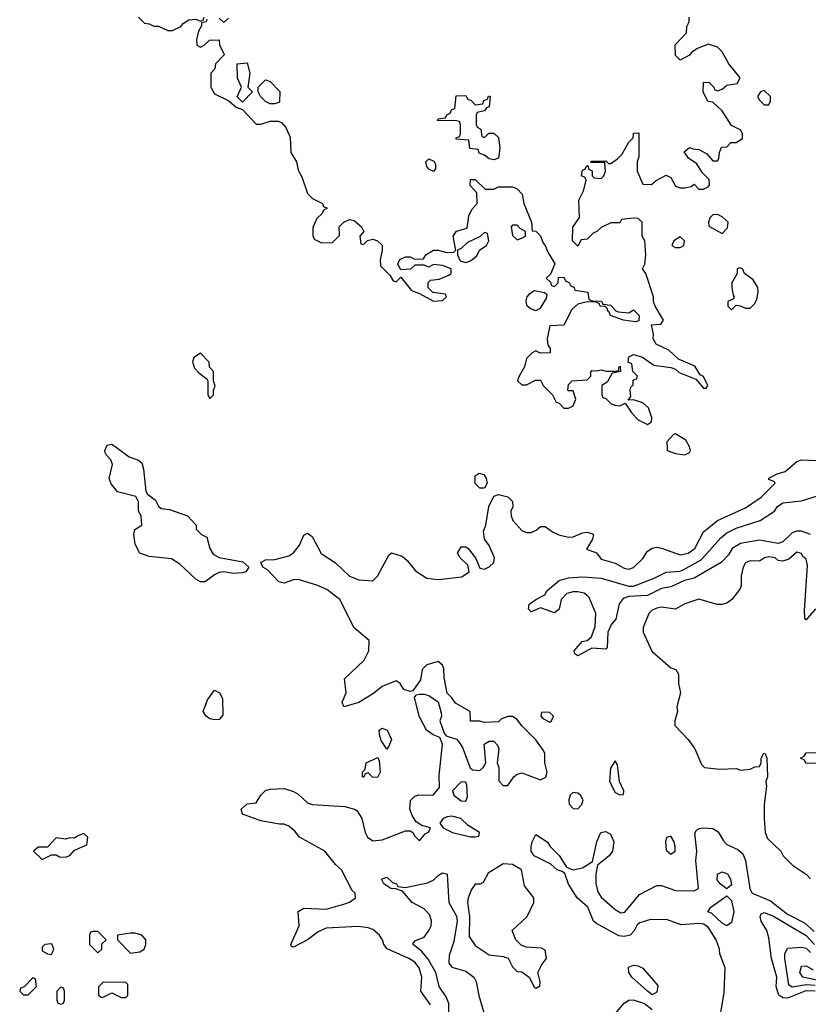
# Model space of a CAD drawing. Header units: inches. Extents: x 2380053 to 2584298, y 380219 to 546618.
# Tile 686 of 788: x 2533154 to 2536540, y 477613 to 481840. Entities that reach past the tile are written whole.
import ezdxf

# ---------------------------------------------------------------- set-up
doc = ezdxf.new("R2010")
doc.units = ezdxf.units.IN
doc.header["$MEASUREMENT"] = 0
doc.layers.add('C5437', color=7, linetype='Continuous')
doc.layers.add('C5438', color=7, linetype='Continuous')

msp = doc.modelspace()

# ---------------------------------------------------------------- linework, layer by layer
at = {"layer": 'C5437', "color": 2}
for points, elevation in [([(2533574.2, 480000), (2533623.8, 479963.8), (2533661, 479950), (2533678, 479938), (2533686, 479910), (2533696, 479816), (2533702.8, 479802.8), (2533737.3, 479777.3), (2533750, 479752), (2533761, 479741), (2533796.9, 479736.9), (2533874, 479710), (2533911.3, 479670), (2533912, 479652), (2533934, 479630), (2533958, 479618), (2533971, 479570), (2533984.9, 479544.9), (2534010, 479531), (2534112.3, 479512.3), (2534138, 479490), (2534124.7, 479470), (2534110, 479464.5), (2534070, 479462.9), (2534030, 479469.4), (2534010, 479466.6), (2533990, 479457.2), (2533950, 479426), (2533930, 479426.6), (2533910, 479438), (2533842, 479502), (2533805.1, 479525.1), (2533710, 479535.1), (2533669.4, 479550), (2533650, 479588), (2533644, 479630), (2533648.9, 479651.1), (2533678, 479670), (2533675.3, 479710), (2533664, 479730), (2533664, 479770), (2533652.9, 479792.9), (2533573.6, 479813.6), (2533547.3, 479847.3), (2533538, 479870), (2533552.3, 479930), (2533545.1, 479950), (2533526.6, 479970), (2533521.7, 479981.7), (2533519.6, 479990), (2533524.1, 480000)], 34), ([(2535933.6, 480000), (2535934, 479990), (2535970, 479978), (2536010, 479971.3), (2536030, 479982), (2536034, 479990), (2536031.5, 480000)], 38), ([(2534918, 477610), (2534876, 477670), (2534880.9, 477730), (2534869.4, 477770), (2534850, 477794), (2534825.2, 477810), (2534731.7, 477851.7), (2534717.2, 477870), (2534712.3, 477890), (2534699.3, 477910), (2534670, 477933.6), (2534650, 477941.6), (2534607.5, 477947.5), (2534470, 477939.6), (2534435.8, 477924.2), (2534390, 477889.2), (2534330, 477858), (2534320.4, 477860.4), (2534318, 477870), (2534354, 477950), (2534350, 478012), (2534374, 478026), (2534470, 478022), (2534550, 478044), (2534570, 478051), (2534595.3, 478070), (2534594, 478090), (2534582, 478102), (2534536, 478190), (2534510, 478213.2), (2534464, 478270), (2534355.3, 478330), (2534335.6, 478355.6), (2534310, 478377.2), (2534290, 478386), (2534270, 478386), (2534190, 478401.2), (2534110, 478428.7), (2534105.2, 478450), (2534130, 478473), (2534170, 478478), (2534189.4, 478510), (2534210, 478530.5), (2534230, 478536.3), (2534290, 478538.8), (2534330, 478526.8), (2534350, 478514.8), (2534390, 478477.3), (2534410, 478470.6), (2534550, 478462.4), (2534592, 478450), (2534602.8, 478442.8), (2534622.8, 478410), (2534637.3, 478350), (2534647.3, 478330), (2534670, 478314.8), (2534710, 478319.1), (2534810, 478358), (2534830, 478358), (2534842, 478350), (2534850, 478334), (2534870, 478314), (2534895.3, 478344.7), (2534910, 478354), (2534918, 478370), (2534881.2, 478381.2), (2534856.5, 478396.5), (2534840.7, 478420.7), (2534829, 478450), (2534832.5, 478487.5), (2534850, 478506.8), (2534867.2, 478512.8), (2534928.7, 478511.3), (2534956.4, 478543.6), (2534955.3, 478595.3), (2534969.2, 478729.2), (2534958, 478758), (2534928.7, 478770), (2534901.2, 478790), (2534869.5, 478849.5), (2534848.4, 478931.6), (2534858, 478942), (2534870, 478944.7), (2534890, 478944.7), (2534910, 478938), (2534951.3, 478911.3), (2534963.6, 478863.6), (2534964.7, 478850), (2534958, 478830), (2534976.9, 478776.9), (2534985.4, 478765.4), (2535030, 478751), (2535039.9, 478739.9), (2535054.9, 478714.9), (2535088.1, 478628.1), (2535098.8, 478618.8), (2535130, 478616), (2535144, 478630), (2535155.3, 478650), (2535148.7, 478730), (2535170, 478742), (2535190, 478742), (2535205.4, 478725.4), (2535211, 478710), (2535204.7, 478650), (2535211.1, 478628.9), (2535211.6, 478571.6), (2535230, 478552), (2535250, 478552), (2535275.3, 478590), (2535290, 478601), (2535310, 478606), (2535390, 478576), (2535412.5, 478587.5), (2535419, 478610), (2535408.7, 478650), (2535408.7, 478690), (2535403.1, 478703.1), (2535370, 478748), (2535310, 478808.7), (2535290, 478835.3), (2535270, 478848), (2535250, 478848), (2535222, 478838), (2535210, 478826), (2535150, 478822), (2535130, 478828), (2535089, 478829), (2535088, 478870), (2535025.2, 478905.2), (2535010, 478928), (2534988.7, 478948.7), (2534975.9, 479015.9), (2534974.7, 479054.7), (2534969.4, 479069.4), (2534950, 479084), (2534902, 479070), (2534882, 479050), (2534874.4, 479005.6), (2534842, 478958), (2534830, 478955.3), (2534804, 478964), (2534788, 478990), (2534770, 479002), (2534710, 478977.2), (2534672.7, 478947.3), (2534610, 478909.2), (2534546, 478890), (2534538, 478910), (2534555.3, 478950), (2534548, 479010), (2534633.2, 479090), (2534653.2, 479130), (2534654, 479174), (2534590, 479228.7), (2534529.2, 479350), (2534473.1, 479393.1), (2534430, 479412.3), (2534350, 479436.2), (2534330, 479434.5), (2534290, 479420.7), (2534266.5, 479426.5), (2534218.4, 479478.4), (2534198, 479490), (2534188.7, 479510), (2534210, 479521), (2534250, 479522.8), (2534310, 479538), (2534330, 479551.3), (2534355.9, 479584.1), (2534373.6, 479626.4), (2534390, 479634.8), (2534410, 479621), (2534448.2, 479548.2), (2534510, 479507.7), (2534570, 479450.7), (2534610, 479435.5), (2534670, 479431), (2534690, 479451.3), (2534739, 479541), (2534750, 479550.8), (2534796.7, 479536.7), (2534818, 479518), (2534853.8, 479473.8), (2534902, 479442), (2534950, 479437), (2535052.6, 479447.4), (2535084, 479470), (2535077.5, 479497.5), (2535045.2, 479530), (2535033.2, 479550), (2535050, 479577.3), (2535070, 479577.3), (2535078.8, 479570), (2535110.6, 479530), (2535130, 479484.7), (2535150, 479480.7), (2535170, 479490.7), (2535189.3, 479510), (2535192, 479530), (2535170, 479582), (2535149, 479610), (2535144.7, 479644.7), (2535155.1, 479670), (2535168, 479750), (2535190, 479794), (2535210, 479802), (2535250, 479792), (2535270, 479772), (2535271.1, 479748.9), (2535262, 479730), (2535264.7, 479710), (2535271.3, 479690), (2535310, 479647.3), (2535330, 479638.8), (2535350, 479638.8), (2535372.1, 479647.9), (2535390, 479664.7), (2535410, 479664.7), (2535441.3, 479641.3), (2535468.8, 479628.8), (2535510, 479618.4), (2535530, 479620.4), (2535570, 479637.1), (2535590, 479639.3), (2535613, 479633), (2535618, 479630), (2535614, 479610), (2535587.1, 479567.1), (2535630.6, 479550.6), (2535650, 479524), (2535710, 479506.4), (2535750, 479484.9), (2535770, 479480.7), (2535790, 479487.7), (2535830, 479526.8), (2535850, 479558), (2535870, 479571), (2535890, 479574.8), (2535910, 479570.8), (2535990, 479543), (2536024, 479550), (2536052, 479570), (2536090, 479640.7), (2536149.6, 479690.3), (2536270, 479744.9), (2536337.2, 479790), (2536398, 479850), (2536395.3, 479855.3), (2536370, 479866), (2536370, 479872), (2536406, 479890), (2536440.2, 479899.8), (2536490, 479942.8), (2536510, 479950.6), (2536573.2, 479946.8)], 34), ([(2536549.8, 479629.8), (2536510, 479644), (2536490, 479644.7), (2536470, 479636.2), (2536430, 479598.4), (2536410, 479591.8), (2536330, 479605.1), (2536249, 479591), (2536212.7, 479570), (2536196.9, 479543.1), (2536165.5, 479510), (2536050, 479442.9), (2536007.9, 479432.1), (2535950, 479405.1), (2535910, 479398), (2535850, 479368.3), (2535770, 479362.9), (2535744.4, 479355.6), (2535727.9, 479332.1), (2535713.8, 479266.2), (2535695.5, 479244.5), (2535679.1, 479210), (2535676.9, 479143.1), (2535670, 479138), (2535610, 479141.2), (2535550, 479109.4), (2535538, 479118), (2535535.3, 479130), (2535569.2, 479170), (2535590, 479174.8), (2535609.5, 479190.5), (2535625.4, 479234.6), (2535627, 479290), (2535598.7, 479358.7), (2535589.7, 479369.7), (2535577.4, 479377.4), (2535550, 479383.5), (2535530, 479384.2), (2535503.1, 479376.9), (2535479.1, 479350), (2535470, 479308.7), (2535450, 479293.2), (2535390, 479315.3), (2535350, 479298), (2535338, 479310), (2535342, 479330), (2535370, 479351), (2535409.1, 479370.9), (2535419, 479390), (2535470, 479432.4), (2535510, 479444), (2535570, 479448.2), (2535650, 479442), (2535770, 479407.3), (2535790, 479407.3), (2535878.4, 479441.6), (2535930, 479468), (2535988.1, 479471.9), (2536002.6, 479477.4), (2536079.4, 479520.6), (2536164.5, 479615.5), (2536190, 479636.5), (2536230, 479657.4), (2536332.7, 479690), (2536395.1, 479730), (2536407, 479750), (2536430, 479766), (2536510, 479774), (2536643.6, 479816.4)], 30), ([(2536570.6, 479310), (2536530, 479264), (2536525.2, 479270), (2536524.1, 479304.1), (2536537.1, 479497.1), (2536530, 479524), (2536516, 479536), (2536510, 479548), (2536490, 479554), (2536456, 479524), (2536430, 479515.3), (2536410, 479518), (2536398, 479530), (2536370, 479534), (2536352, 479530), (2536330, 479515.3), (2536290, 479517.2), (2536270, 479508.7), (2536260.7, 479490), (2536252, 479452), (2536252, 479410), (2536245.4, 479394.6), (2536211.3, 479350), (2536190, 479335.3), (2536170, 479329), (2536149.1, 479329.1), (2536070, 479352.7), (2536010, 479332.7), (2535970, 479308.7), (2535910, 479318), (2535890, 479314), (2535870, 479305.2), (2535854.8, 479290), (2535830.7, 479230), (2535830.8, 479210), (2535868.5, 479128.5), (2535950, 479058), (2535971.3, 479050), (2535982, 479030), (2535982, 478990), (2535991, 478950), (2535974.8, 478890), (2535978.8, 478870), (2535967.3, 478830), (2535967.3, 478810), (2536024.7, 478750), (2536052, 478710), (2536082, 478642), (2536094, 478630), (2536158, 478622), (2536230, 478624.7), (2536250, 478618), (2536290, 478622), (2536310, 478632), (2536330, 478634), (2536338, 478650), (2536338, 478670), (2536349.1, 478690.9), (2536354, 478690), (2536362, 478670), (2536364.7, 478590), (2536358, 478570), (2536361, 478550), (2536350.7, 478470), (2536350.7, 478410), (2536354.8, 478350), (2536365.2, 478325.2), (2536422, 478270), (2536432, 478250), (2536472, 478210), (2536532, 478170), (2536550, 478152)], 34), ([(2536571.6, 478648.4), (2536530, 478646), (2536522, 478662), (2536506, 478670), (2536522, 478678), (2536530, 478692), (2536610, 478694)], 34), ([(2536153.3, 477510), (2536178.2, 477661.8), (2536183, 477770), (2536159.5, 477830), (2536158, 477850), (2536144.2, 477890), (2536110, 477944.5), (2536090, 477956.3), (2536070, 477960.5), (2535993.6, 477953.6), (2535935, 477975.1), (2535863, 477977), (2535817.1, 477962.9), (2535805.8, 477954.2), (2535792.1, 477927.9), (2535774.8, 477910), (2535750, 477904.2), (2535727.1, 477907.1), (2535630, 477959.5), (2535618, 477970), (2535592.7, 478030), (2535547, 478070), (2535510, 478129.2), (2535494, 478174), (2535483.1, 478183.1), (2535462, 478190), (2535435.1, 478215.1), (2535362.7, 478250), (2535349.4, 478270), (2535349.3, 478290), (2535354, 478310), (2535370, 478342), (2535418, 478310), (2535431.3, 478290), (2535470, 478251.3), (2535502, 478202), (2535530, 478190.8), (2535570, 478198.8), (2535613.6, 478226.4), (2535631.6, 478310), (2535649.5, 478350), (2535670, 478354.4), (2535690, 478342.8), (2535704.4, 478310), (2535699.5, 478270), (2535685.5, 478250), (2535634.8, 478210), (2535627.5, 478172.5), (2535628.1, 478131.9), (2535636, 478096), (2535650, 478073.4), (2535710, 478020.5), (2535735.1, 478004.9), (2535751.8, 478008.2), (2535815.5, 478084.5), (2535890, 478122.8), (2535910, 478122.8), (2535970, 478101.6), (2536050, 478100.5), (2536069, 478110), (2536057.6, 478230), (2536061.3, 478270), (2536052.9, 478347.1), (2536060.2, 478359.8), (2536072.7, 478367.3), (2536089.4, 478370.6), (2536130, 478368), (2536153.3, 478353.3), (2536175.1, 478315.1), (2536190, 478299.1), (2536237.4, 478277.4), (2536258.9, 478258.9), (2536270.4, 478230), (2536288.2, 478110), (2536299.1, 478090), (2536377.3, 478057.3), (2536450, 477999.6), (2536523.1, 477963.1), (2536565.1, 477925.1)], 30), ([(2534998, 477510), (2534996.4, 477616.4), (2534985.3, 477645.3), (2534955.4, 477690), (2534940.4, 477750), (2534907.2, 477807.2), (2534880.1, 477840.1), (2534844, 477870), (2534844, 477876), (2534853.6, 477886.4), (2534890, 477901.6), (2534910.9, 477929.1), (2534920.4, 477950), (2534922.2, 477970), (2534915.5, 477995.5), (2534890, 478022.4), (2534839.5, 478050), (2534798, 478098), (2534769.2, 478109.2), (2534748, 478110), (2534718, 478130), (2534708, 478150), (2534730, 478158), (2534755.3, 478135.3), (2534772, 478130), (2534778, 478118), (2534810, 478114.8), (2534905.6, 478134.4), (2534932.1, 478147.9), (2534950, 478166), (2534970, 478178), (2534990, 478172), (2534996.4, 478050), (2535030, 477990.7), (2535032.9, 477970), (2535017.8, 477882.2), (2534997.4, 477822.6), (2534996.9, 477790), (2535010, 477772.2), (2535070, 477754.9), (2535104.4, 477730), (2535114, 477710), (2535125.3, 477650), (2535154, 477554)], 30), ([(2536570, 477669.7), (2536529.6, 477670.4), (2536450, 477639.8), (2536430, 477640.5), (2536412.7, 477652.7), (2536401.3, 477690), (2536404.2, 477730), (2536382, 477810), (2536370, 477898), (2536362, 477930), (2536338, 477970), (2536332.7, 477990), (2536338, 478002), (2536350, 478007.3), (2536390, 477991.6), (2536530, 477907.6), (2536567.1, 477870)], 26), ([(2536570, 477693.7), (2536530, 477696.7), (2536470, 477686.6), (2536456.9, 477696.9), (2536439.2, 477810), (2536439.7, 477830), (2536450, 477854), (2536510, 477858.9), (2536530, 477854.3), (2536550, 477834.9)], 22), ([(2536577, 477717), (2536516, 477730), (2536504.2, 477750), (2536510, 477776), (2536530, 477778), (2536560.7, 477760.7)], 18), ([(2535709.2, 477570), (2535750, 477617.3), (2535770, 477630.4), (2535787.7, 477632.3), (2535835.9, 477615.9), (2535870, 477591)], 30)]:
    msp.add_lwpolyline(points, dxfattribs=dict(at, elevation=elevation))
for points, elevation in [([(2535150, 479828.7), (2535128.9, 479828.9), (2535110, 479848), (2535110, 479882), (2535126.3, 479893.7), (2535147.1, 479887.1), (2535157.3, 479870), (2535161, 479850)], 34), ([(2533990, 478834), (2533970, 478839), (2533955.3, 478850), (2533942, 478870), (2533960.2, 478919.8), (2533990, 478962), (2534012, 478950), (2534025.4, 478925.4), (2534026, 478854), (2534010, 478835.3)], 34), ([(2535427.3, 478867.3), (2535394, 478866), (2535392, 478850), (2535399.6, 478839.6), (2535430, 478824.7), (2535438, 478830), (2535446, 478850)], 34), ([(2534730, 478708), (2534705.6, 478745.6), (2534699, 478770), (2534698, 478790), (2534710, 478798), (2534732, 478790), (2534751, 478750), (2534739.6, 478720.4)], 34), ([(2534690, 478586), (2534668.4, 478588.4), (2534650, 478606), (2534638, 478602), (2534630, 478586), (2534626, 478590), (2534626, 478610), (2534638, 478622), (2534642, 478650), (2534692, 478672), (2534698, 478658), (2534702, 478610)], 34), ([(2535710, 478658), (2535690, 478626), (2535686.8, 478570), (2535710, 478522), (2535730, 478512), (2535746, 478514), (2535748, 478530), (2535728.9, 478568.9), (2535720.4, 478640.4)], 34), ([(2535050, 478568), (2535012, 478530), (2535018, 478510), (2535050, 478486), (2535070, 478484.7), (2535076, 478504), (2535073.2, 478553.2), (2535070, 478566)], 34), ([(2535530, 478522), (2535518, 478510), (2535512, 478490), (2535512.7, 478472.7), (2535530, 478454), (2535550, 478452), (2535568, 478470), (2535573.2, 478490), (2535562, 478510), (2535550, 478519)], 34), ([(2535010, 478420.9), (2534990, 478417.2), (2534972, 478410), (2534958, 478390), (2534972, 478370), (2535012, 478350), (2535090, 478332), (2535110, 478332), (2535126, 478334), (2535128, 478350), (2535080.2, 478380.2), (2535048, 478410)], 34), ([(2533430, 478346), (2533403.6, 478336.4), (2533390, 478326), (2533370, 478328), (2533350, 478322), (2533310, 478328), (2533272.7, 478287.3), (2533232.7, 478287.3), (2533214, 478270), (2533250, 478234), (2533290, 478254), (2533310, 478254), (2533325.4, 478245.4), (2533350, 478244.7), (2533370, 478252), (2533390, 478274), (2533442, 478298), (2533446, 478330)], 38), ([(2535950, 478335.3), (2535931.6, 478328.4), (2535927.3, 478310), (2535930, 478274), (2535950, 478258), (2535968, 478270), (2535968.7, 478290), (2535964, 478310)], 34), ([(2535230, 478215.3), (2535164.7, 478175.3), (2535143.6, 478136.4), (2535130.9, 478129.1), (2535110, 478128.7), (2535093.7, 478106.3), (2535078.8, 478070), (2535077.3, 478050), (2535085.7, 477990), (2535084.4, 477904.4), (2535110, 477864.7), (2535170, 477824.7), (2535230, 477818), (2535250.9, 477810.9), (2535270, 477774), (2535290, 477754), (2535310, 477752), (2535342, 477730), (2535364.7, 477684.7), (2535370, 477682), (2535387.3, 477692.7), (2535388, 477710), (2535379, 477750), (2535396, 477784), (2535415.3, 477810), (2535410, 477846), (2535394, 477854), (2535330, 477858), (2535306.8, 477866.8), (2535284, 477890), (2535269, 477930), (2535333.2, 477990), (2535362, 478050), (2535362, 478070), (2535322, 478122), (2535308.7, 478190), (2535270, 478213.2)], 34), ([(2536190, 478108), (2536162, 478130), (2536147.9, 478147.9), (2536150, 478171), (2536170, 478181), (2536192.8, 478172.8), (2536206, 478150), (2536210, 478126)], 26), ([(2536190, 477949.3), (2536170, 477960.9), (2536123.9, 478003.9), (2536108.7, 478010), (2536122, 478030), (2536190, 478078), (2536210, 478058), (2536219.5, 478010), (2536210, 477964)], 26), ([(2533490, 477926), (2533470, 477926), (2533458, 477922), (2533454, 477910), (2533454, 477870), (2533490, 477834), (2533506, 477850), (2533507.3, 477872.7), (2533526, 477890)], 38), ([(2533650, 477919), (2533630, 477919), (2533574, 477910), (2533574, 477890), (2533630, 477832), (2533670, 477838), (2533688, 477850), (2533695.3, 477870), (2533695.3, 477890), (2533678, 477910)], 38), ([(2533292.5, 477872.5), (2533262, 477870), (2533250, 477858), (2533250, 477842), (2533274, 477830), (2533290, 477827.3), (2533301.2, 477850)], 38), ([(2535870, 477654), (2535850, 477669), (2535782.9, 477730), (2535769.6, 477750), (2535768.2, 477771.8), (2535790, 477781.6), (2535810, 477778.4), (2535830, 477767.7), (2535894.2, 477694.2), (2535890, 477665.2)], 30), ([(2533210, 477726), (2533172.7, 477687.3), (2533158, 477682), (2533154, 477670), (2533170, 477654), (2533190, 477654), (2533226, 477690), (2533222, 477722)], 38), ([(2533330, 477686), (2533314, 477670), (2533314, 477630), (2533318, 477618), (2533330, 477614), (2533342, 477618), (2533346, 477630), (2533346, 477670), (2533342, 477682)], 38), ([(2533512.7, 477707.3), (2533492.7, 477687.3), (2533492.7, 477652.7), (2533503.6, 477643.6), (2533510, 477642), (2533550, 477662), (2533590, 477642), (2533610, 477642), (2533618, 477650), (2533618, 477698), (2533610, 477706)], 38)]:
    msp.add_lwpolyline(points, close=True, dxfattribs=dict(at, elevation=elevation))
at = {"layer": 'C5438', "color": 2}
for points, elevation in [([(2533664.7, 481850), (2533690, 481824.7), (2533710, 481822), (2533730, 481812), (2533750, 481812), (2533790, 481794), (2533810, 481794), (2533846, 481810), (2533856.4, 481823.6), (2533880.4, 481839.6), (2533910, 481842), (2533930, 481834), (2533942, 481838), (2533946, 481850)], 38), ([(2533958, 481842), (2533954, 481830), (2533934, 481826), (2533934, 481814), (2533922, 481790), (2533912.7, 481752.7), (2533914, 481730), (2533930, 481722), (2533946, 481730), (2533968.4, 481751.6), (2534010, 481754), (2534012, 481730), (2534031.6, 481691.6), (2534031.6, 481688.4), (2533994, 481650), (2533991.6, 481628.4), (2533974, 481610), (2533974, 481550), (2533990, 481522), (2534051.6, 481491.6), (2534083.6, 481463.6), (2534110, 481454), (2534170, 481391.3), (2534190, 481391.3), (2534230, 481404.7), (2534263.6, 481403.6), (2534278, 481398), (2534297.3, 481377.3), (2534315.3, 481335.3), (2534318, 481270), (2534342, 481230), (2534350, 481194), (2534365.4, 481165.4), (2534390, 481094), (2534411.6, 481071.6), (2534454, 481050), (2534458, 481038), (2534474, 481030), (2534458, 481022), (2534452.7, 481007.3), (2534430, 480986), (2534422, 480970), (2534412.7, 480947.3), (2534412.7, 480912.7), (2534418, 480898), (2534450, 480882), (2534496.4, 480883.6), (2534527.3, 480912.7), (2534526, 480950), (2534546, 480970), (2534570, 480982), (2534590, 480978), (2534622, 480950), (2534632, 480930), (2534614, 480910), (2534618, 480878), (2534630, 480874), (2534648, 480892), (2534670, 480898), (2534690.9, 480890.9), (2534710, 480872), (2534710.9, 480849.1), (2534702, 480810), (2534703.6, 480783.6), (2534743.6, 480743.6), (2534758, 480718), (2534770, 480714), (2534790, 480734), (2534836.9, 480676.9), (2534870, 480664.7), (2534930, 480632), (2534970, 480634), (2534986, 480650), (2534982, 480662), (2534928, 480668), (2534908.4, 480688.4), (2534908, 480712), (2534918, 480722), (2534954.6, 480725.4), (2534996.4, 480743.6), (2535006, 480750), (2535006, 480770), (2534970, 480784), (2534930, 480788.7), (2534910, 480778), (2534890, 480786), (2534850, 480786), (2534831.6, 480768.4), (2534790, 480766), (2534778, 480790), (2534786, 480810), (2534810, 480822), (2534830, 480822), (2534850, 480812), (2534887.3, 480812.7), (2534898, 480830), (2534930, 480850.8), (2534950, 480850.8), (2534990, 480841), (2535018, 480842), (2535026, 480850), (2535015.3, 480910), (2535030, 480931.3), (2535075.3, 480944.7), (2535082, 480998), (2535094.6, 481025.4), (2535118, 481050), (2535116.4, 481096.4), (2535088.4, 481128.4), (2535090, 481154), (2535110, 481154), (2535152.7, 481112.7), (2535190, 481112), (2535210, 481122), (2535270, 481122), (2535290, 481114), (2535311.3, 481091.3), (2535318, 481050), (2535351.3, 480970), (2535354, 480934), (2535370, 480932), (2535390, 480912), (2535401, 480881), (2535410.7, 480870.7), (2535422, 480842), (2535451.6, 480791.6), (2535432.7, 480747.3), (2535414, 480730), (2535432.7, 480712.7), (2535438, 480698), (2535450, 480694), (2535466, 480710), (2535467.3, 480732.7), (2535490, 480734), (2535498, 480718), (2535514, 480710), (2535518, 480698), (2535534, 480690), (2535538, 480678), (2535594, 480670), (2535598, 480638), (2535612.7, 480632.7), (2535651.6, 480631.6), (2535658, 480618), (2535690, 480614), (2535714, 480590), (2535725.4, 480585.4), (2535770, 480582), (2535790, 480594), (2535814, 480570), (2535812.7, 480547.3), (2535798, 480542), (2535746, 480550), (2535690, 480569.3), (2535684.7, 480584.7), (2535678, 480590), (2535678, 480598), (2535668, 480608), (2535646, 480610), (2535642, 480622), (2535627.3, 480627.3), (2535590, 480629), (2535550, 480618), (2535524.7, 480595.3), (2535490, 480528), (2535430, 480526), (2535418, 480470), (2535422, 480442), (2535432, 480430), (2535432, 480410), (2535388.7, 480408.7), (2535370, 480418), (2535354, 480410), (2535330, 480386), (2535322, 480350), (2535298, 480310), (2535292, 480290), (2535310, 480272), (2535330, 480272), (2535368.4, 480291.6), (2535390, 480292), (2535402, 480270), (2535442, 480230), (2535458, 480198), (2535470, 480194), (2535490, 480172), (2535510, 480172), (2535530, 480182), (2535542, 480210), (2535530, 480246), (2535510, 480246), (2535508, 480250), (2535510, 480274), (2535526, 480290), (2535590, 480294), (2535606, 480310), (2535606, 480330), (2535610, 480334), (2535632, 480332), (2535650, 480336), (2535670, 480330.8), (2535708.7, 480331.3), (2535726, 480334), (2535726, 480346), (2535732, 480352), (2535734, 480330), (2535698, 480322), (2535676.9, 480283.1), (2535654, 480270), (2535654, 480230), (2535658, 480218), (2535670, 480214), (2535694, 480190), (2535710, 480184.7), (2535730, 480182), (2535754, 480194), (2535782, 480150), (2535810, 480122), (2535850, 480102), (2535867.3, 480112.7), (2535868, 480130), (2535853.2, 480173.2), (2535830, 480195.3), (2535790, 480208), (2535766, 480206), (2535778, 480222), (2535775.3, 480250), (2535778, 480262), (2535787.3, 480272.7), (2535788.4, 480291.6), (2535802, 480298), (2535806, 480310), (2535786, 480330), (2535782, 480362), (2535766, 480370), (2535770, 480392), (2535790, 480402), (2535828.4, 480391.6), (2535876.9, 480356.9), (2535950, 480346.8), (2535970, 480338.8), (2535985.8, 480325.8), (2536056.9, 480296.9), (2536090, 480258), (2536102, 480258), (2536108, 480270), (2536090, 480308), (2536075.3, 480315.3), (2536052.5, 480352.5), (2535982.5, 480382.5), (2535940.9, 480420.9), (2535887.2, 480447.2), (2535874, 480470), (2535875.3, 480490), (2535866, 480530), (2535907.3, 480532.7), (2535918, 480550), (2535882, 480610), (2535875.3, 480630), (2535875.3, 480650), (2535842, 480750), (2535828, 480770), (2535838, 480790), (2535842, 480830), (2535838, 480890), (2535826, 480910), (2535826, 480970), (2535810, 480986), (2535790, 480988), (2535738, 480982), (2535730, 480968), (2535692.7, 480967.3), (2535650, 480948), (2535632, 480930), (2535616, 480924), (2535590, 480898), (2535564.7, 480895.3), (2535550, 480868), (2535528, 480890), (2535528.9, 480948.9), (2535558, 480990), (2535555.3, 481064.7), (2535574.6, 481105.4), (2535586, 481150), (2535582, 481162), (2535566, 481170), (2535570, 481194), (2535582, 481198), (2535586, 481210), (2535594, 481214), (2535598, 481198), (2535611.6, 481191.6), (2535612, 481170), (2535621, 481161), (2535650, 481158), (2535662, 481170), (2535668.7, 481190), (2535666, 481226), (2535606, 481226), (2535607.3, 481232.7), (2535670, 481234), (2535682, 481222), (2535690, 481222), (2535719.3, 481240.7), (2535738.6, 481261.4), (2535770, 481314), (2535788, 481332), (2535790, 481352), (2535810, 481354), (2535812, 481350), (2535811.6, 481251.6), (2535804.7, 481230), (2535804.7, 481190), (2535830, 481134), (2535867.3, 481132.7), (2535886, 481150), (2535930, 481172), (2535950, 481162), (2535970, 481124.7), (2535990, 481118), (2536010, 481118), (2536036.4, 481123.6), (2536050, 481134), (2536070, 481112), (2536090, 481112), (2536110, 481122), (2536115.3, 481130), (2536114, 481154), (2536084, 481184), (2536061.2, 481221.2), (2536025.6, 481245.6), (2536007.3, 481272.7), (2536030, 481291.3), (2536044.7, 481284.7), (2536070, 481282), (2536103.6, 481263.6), (2536130, 481234), (2536150, 481234), (2536156.4, 481243.6), (2536158, 481270), (2536167.3, 481292.7), (2536190, 481294), (2536207.3, 481312.7), (2536230, 481312), (2536258, 481330), (2536258, 481350), (2536250, 481366), (2536210, 481386), (2536170, 481448), (2536130, 481486), (2536108.9, 481488.9), (2536088.7, 481530), (2536090, 481572), (2536114, 481570), (2536134, 481550), (2536138, 481538), (2536150, 481534), (2536170, 481542), (2536190, 481558), (2536234, 481566), (2536248, 481590), (2536199, 481650), (2536170, 481702), (2536150, 481722), (2536110, 481735.3), (2536063.6, 481716.4), (2536039.6, 481700.4), (2536030, 481688), (2535990, 481666), (2535970, 481686), (2535968.4, 481731.6), (2536016.4, 481783.6), (2536018, 481810), (2536028, 481830), (2536028, 481850)], 38), ([(2534050, 481846), (2534030, 481828), (2534010, 481846)], 38), ([(2536031.5, 480000), (2536030, 480006), (2536014.2, 480034.2), (2535970, 480062), (2535961, 480059), (2535932.7, 480027.3), (2535933.6, 480000)], 38), ([(2533524.1, 480000), (2533530, 480013), (2533550, 480017.6), (2533574.2, 480000)], 34)]:
    msp.add_lwpolyline(points, dxfattribs=dict(at, elevation=elevation))
at = {"layer": 'C5438', "color": 2, "elevation": 38}
for points in [[(2534110, 481486), (2534088, 481508), (2534106, 481550), (2534088.9, 481588.9), (2534088, 481650), (2534130, 481654), (2534142, 481610), (2534134, 481550), (2534154, 481530)], [(2534230, 481478), (2534208.9, 481488.9), (2534188, 481510), (2534178, 481530), (2534178, 481550), (2534210, 481582), (2534230, 481574), (2534270.9, 481530.9), (2534270, 481486), (2534250, 481478)], [(2536350, 481535.3), (2536334, 481530), (2536322, 481510), (2536330, 481494), (2536350, 481474), (2536370, 481474), (2536378, 481490), (2536378, 481510)], [(2535110, 481474), (2535142, 481478), (2535147.3, 481492.7), (2535162, 481498), (2535167.3, 481512.7), (2535174, 481510), (2535170, 481466), (2535158, 481462), (2535150, 481448), (2535118, 481442), (2535114, 481430), (2535114, 481390), (2535118, 481378), (2535134, 481370), (2535138, 481338), (2535150, 481334), (2535168, 481352), (2535190, 481352), (2535210, 481334), (2535216, 481290), (2535210, 481246), (2535190, 481238), (2535170, 481242), (2535150, 481258), (2535127.3, 481267.3), (2535122, 481282), (2535087.3, 481287.3), (2535082, 481322), (2535027.3, 481327.3), (2535027.3, 481332.7), (2535042, 481338), (2535046, 481350), (2535046, 481390), (2535042, 481402), (2535030, 481406), (2534947.3, 481407.3), (2534950, 481414), (2534982, 481418), (2534988, 481432), (2535002, 481438), (2535007.3, 481452.7), (2535022, 481458), (2535027.3, 481512.7), (2535070, 481514), (2535078, 481498), (2535092.7, 481492.7)], [(2534930, 481188), (2534910, 481198), (2534902, 481210), (2534898, 481230), (2534910, 481242), (2534932.7, 481232.7), (2534939.6, 481219.6), (2534939.6, 481200.4)], [(2536150, 481004), (2536130, 481002), (2536118, 480990), (2536112, 480970), (2536112.7, 480952.7), (2536170, 480922), (2536193.6, 480946.4), (2536195.3, 480970), (2536170, 480993.2)], [(2535290, 480958), (2535270, 480958), (2535264.7, 480950), (2535270, 480914), (2535290, 480894), (2535310, 480902), (2535326, 480910), (2535326, 480930), (2535303.1, 480943.1)], [(2535150, 480926), (2535131.6, 480908.4), (2535076.9, 480883.1), (2535050, 480858), (2535034, 480850), (2535034, 480830), (2535044.7, 480804.7), (2535070, 480798), (2535090, 480804.7), (2535115.5, 480824.5), (2535130, 480852), (2535158, 480870), (2535168, 480890), (2535162, 480922)], [(2535990, 480908), (2535962, 480890), (2535954, 480870), (2535970, 480862), (2535990, 480862), (2536006, 480870), (2536008, 480890)], [(2536245.4, 480774.6), (2536234, 480770), (2536234, 480750), (2536211.3, 480710), (2536211.1, 480688.9), (2536216.9, 480656.9), (2536222, 480650), (2536218, 480642), (2536194, 480630), (2536194, 480610), (2536210, 480594), (2536230, 480614), (2536248, 480612), (2536270, 480602), (2536290, 480602), (2536310, 480622), (2536319.5, 480640.5), (2536325.2, 480670), (2536322.7, 480690), (2536303.2, 480723.2), (2536266, 480750), (2536258, 480770)], [(2535363.6, 480676.4), (2535339.6, 480660.4), (2535332, 480650), (2535326.8, 480633.2), (2535330, 480614), (2535350, 480598), (2535370, 480591.3), (2535390, 480602), (2535416.4, 480643.6), (2535418, 480658), (2535407.3, 480667.3)], [(2533930, 480408), (2533902, 480390), (2533896, 480370), (2533904.5, 480344.5), (2533923.5, 480323.5), (2533958, 480298), (2533962, 480290), (2533962, 480230), (2533970, 480214), (2533986, 480230), (2533986, 480250), (2533993.6, 480266.4), (2533986, 480290), (2533986, 480330), (2533968.4, 480348.4), (2533968, 480370)]]:
    msp.add_lwpolyline(points, close=True, dxfattribs=at)

doc.saveas('drawing.dxf')
